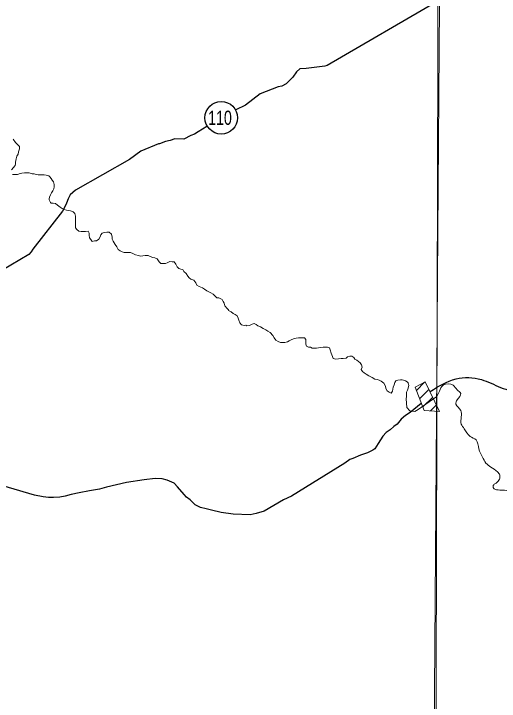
# Model space of a CAD drawing. Extents: x 553962 to 842807, y 8883888 to 9032388.
# Drawn here: x 616430 to 618828, y 8902976 to 8906368 of the extents above; entities that cross this region are included whole.
import ezdxf
from ezdxf.enums import TextEntityAlignment as Align

# ---------------------------------------------------------------- set-up
doc = ezdxf.new("R2010")
doc.units = 0
doc.header["$LTSCALE"] = 200
doc.layers.add('6', color=7, linetype='Continuous', lineweight=13)

msp = doc.modelspace()

# ---------------------------------------------------------------- linework, layer by layer
at = {"layer": '6'}
for p, q in [((618419.3, 8904510), (618459.5, 8904550.2)), ((618435.1, 8904469.2), (618480.5, 8904514.6)), ((618451, 8904428.5), (618499.1, 8904476.6)), ((618488.1, 8904409.1), (618517.7, 8904438.6))]:
    msp.add_line(p, q, dxfattribs=at)
for points in [[(618663, 8924716.1), (618558.3, 8909803.7), (618456.5, 8896026.7)], [(616426.7, 8905748.6), (616438.8, 8905733.2), (616450.9, 8905720.9), (616458, 8905713.8), (616457.9, 8905701.6), (616453.7, 8905687.3), (616451.6, 8905675.1), (616445.4, 8905664.9), (616441.2, 8905651.7), (616438.2, 8905636.4), (616439.5, 8905627.9), (616437, 8905619.4), (616419.4, 8905598.1)], [(616424.5, 8905575.4), (616435.6, 8905574.3), (616447.8, 8905574.3), (616461.1, 8905580.3), (616469.2, 8905581.7), (616483.5, 8905583.2), (616495.7, 8905584.1), (616505.6, 8905583.6), (616520.7, 8905578.7), (616530.4, 8905578.1), (616540.1, 8905575.7), (616551, 8905573.2), (616566.8, 8905573.2), (616579.5, 8905573.2), (616589.8, 8905572), (616602.6, 8905568.4), (616607.5, 8905563.1), (616614.5, 8905555.9), (616620.6, 8905547.7), (616626.6, 8905538.5), (616629.6, 8905526.2), (616630.5, 8905514), (616627.4, 8905503.8), (616623.2, 8905493.7), (616616.5, 8905485.2), (616611.7, 8905474.3), (616606.2, 8905463.3), (616604.4, 8905455.4), (616605, 8905450), (616611.1, 8905437.2), (616614.7, 8905433.6), (616624.9, 8905433.6), (616637.1, 8905432.5), (616646.2, 8905423.2), (616659.3, 8905414), (616668.4, 8905406.8), (616679.6, 8905402.6), (616689.8, 8905398.5), (616699.9, 8905397.4), (616710.1, 8905395.3), (616724.3, 8905390.1), (616732.4, 8905382.9)], [(616732.4, 8905382.9), (616735.3, 8905369.7), (616735.3, 8905359.5), (616735.2, 8905344.2), (616735, 8905325.9), (616734.9, 8905312.6), (616742, 8905304.4), (616752.1, 8905295.2), (616762.3, 8905294.1), (616773.5, 8905294.1), (616784.7, 8905294), (616796.9, 8905294.9), (616802.9, 8905285.7), (616802.8, 8905275.5), (616804.8, 8905262.3), (616810.8, 8905254.1), (616816.9, 8905244.9), (616828.1, 8905247.9), (616838.2, 8905247.8), (616850.5, 8905255.9), (616856.7, 8905268.1), (616860.8, 8905277.2), (616867, 8905285.3), (616877.2, 8905288.3), (616890.4, 8905291.3), (616900.6, 8905291.2), (616912.7, 8905279.9), (616915.7, 8905266.7), (616916.6, 8905256.5), (616921.7, 8905246.2), (616931.7, 8905229.9), (616939.8, 8905218.6), (616945.8, 8905205.3), (616954.9, 8905199.2), (616965, 8905194), (616976.2, 8905190.9), (616986.4, 8905190.8)], [(616986.4, 8905190.8), (616996.5, 8905190.7), (617006.7, 8905189.7), (617018.9, 8905185.5), (617032.1, 8905179.3), (617046.3, 8905175.1), (617056.4, 8905172), (617067.6, 8905173), (617078.8, 8905174.9), (617094.1, 8905174.8), (617103.2, 8905169.7), (617116.4, 8905165.5), (617127.6, 8905163.4), (617137.7, 8905158.2), (617148.8, 8905144.9), (617156.9, 8905136.7), (617167.1, 8905135.7), (617179.3, 8905135.6), (617188.5, 8905139.6), (617200.7, 8905146.6), (617212.9, 8905144.5), (617223.1, 8905143.4), (617231.1, 8905132.2), (617237.1, 8905118.9), (617245.2, 8905110.7), (617255.4, 8905107.6), (617265.5, 8905106.5), (617269.5, 8905097.3), (617281.7, 8905086), (617289.7, 8905073.7), (617295.8, 8905064.5), (617304.9, 8905058.4), (617319.1, 8905054.2), (617329.2, 8905040.9), (617334.2, 8905029.7), (617345.3, 8905022.4), (617361.6, 8905016.2), (617371.7, 8905010.1), (617383.8, 8905001.8), (617392.9, 8904995.7), (617404.1, 8904990.5), (617415.2, 8904984.3), (617425.3, 8904975.1), (617432.4, 8904966.9), (617442.6, 8904966.8), (617458.8, 8904958.6), (617464.8, 8904949.3), (617469.9, 8904940.1), (617472.8, 8904927.9), (617483.6, 8904913.2), (617490, 8904906.8), (617490, 8904904.7), (617503.1, 8904897.1), (617513.3, 8904888.9), (617523.5, 8904884.2), (617532.9, 8904877.9), (617539.1, 8904867), (617542.2, 8904856.1), (617546.9, 8904843.6), (617554.7, 8904834.2), (617568.8, 8904829.5), (617576.6, 8904831.1), (617581.2, 8904827.9), (617594.2, 8904829.3), (617607.5, 8904836.4)], [(617607.5, 8904836.4), (617617.7, 8904839.4), (617627.8, 8904835.2), (617635.9, 8904829.1), (617649.1, 8904822.9), (617662.3, 8904815.6), (617674.4, 8904808.4), (617684.6, 8904802.2), (617695.7, 8904795.1), (617709.9, 8904780.7), (617716.9, 8904769.4), (617725, 8904757.2), (617736.1, 8904751), (617748.3, 8904746.8), (617758.4, 8904745.8), (617769.6, 8904746.7), (617781.9, 8904749.7), (617791.1, 8904753.7), (617800.2, 8904759.7), (617812.5, 8904763.7), (617824.7, 8904767.7), (617835.9, 8904768.7), (617855.2, 8904768.6), (617865.4, 8904768.5), (617872.5, 8904761.3), (617872.4, 8904748.1), (617872.3, 8904737.9), (617876.3, 8904727.7), (617885.5, 8904723.5), (617895.6, 8904722.4), (617904.7, 8904718.3), (617914.9, 8904718.2), (617925.1, 8904718.2), (617935.3, 8904719.1), (617957.7, 8904723.1), (617967.8, 8904723), (617979, 8904724)], [(617979, 8904724), (617989.2, 8904719.8), (617993.2, 8904710.6), (617998.2, 8904693.3), (618004.1, 8904676.9), (618008.2, 8904667.7), (618020.3, 8904663.6), (618034.6, 8904665.5), (618046.8, 8904667.5), (618057, 8904667.4), (618071.2, 8904668.3), (618078.4, 8904675.4), (618089.6, 8904679.4), (618099.8, 8904679.4), (618108.9, 8904672.2), (618114.9, 8904664), (618124.1, 8904658.8), (618132.2, 8904652.7), (618140.2, 8904646.5), (618148.3, 8904635.3), (618151.3, 8904625.1), (618146.1, 8904612.9), (618153.2, 8904603.6), (618160.2, 8904596.5), (618171.4, 8904589.3), (618184.6, 8904582.1), (618199.8, 8904572.8), (618212.9, 8904564.6), (618225.1, 8904563.4), (618235.3, 8904560.3), (618245.4, 8904556.2), (618257.6, 8904545.9), (618265.6, 8904531.6), (618267.5, 8904519.4), (618274.6, 8904508.1), (618283.7, 8904500.9), (618293.8, 8904496.8), (618300, 8904505.9), (618303.1, 8904516.1), (618304.2, 8904526.3), (618309, 8904537.8), (618312.5, 8904548.5), (618317.6, 8904556.7), (618326.8, 8904561.1), (618339.4, 8904562.8), (618348.3, 8904562.8), (618355.5, 8904561.1), (618364.4, 8904557.5), (618373.3, 8904552.1), (618378.7, 8904546.7), (618380.5, 8904539.6), (618381.6, 8904536), (618378.4, 8904521.7), (618374.3, 8904511.6), (618370.2, 8904501.4), (618370.1, 8904491.2), (618369, 8904479), (618367.9, 8904468.8), (618370.7, 8904425), (618386.8, 8904409.6), (618410.9, 8904405.3), (618427, 8904416), (618519.7, 8904479.2)]]:
    msp.add_lwpolyline(points, dxfattribs=at)
for points in [[(618535.2, 8909853.3), (607574.3, 8909890.7), (607543.3, 8898835.3), (618504.2, 8898795.8)], [(618462.3, 8904551.7), (618413.4, 8904525.1), (618457.8, 8904411), (618533.6, 8904406.1)]]:
    msp.add_lwpolyline(points, close=True, dxfattribs=at)
at = {"layer": '6', "lineweight": 25}
for points in [[(618533.2, 8906436.6), (617978.2, 8906112.6), (617967, 8906109.6), (617874.3, 8906097.6), (617843.7, 8906095.6), (617826.3, 8906081.3), (617808.9, 8906055.9), (617776.2, 8906022.3), (617753.7, 8906010.2), (617735.4, 8906008.2), (617647.6, 8905973.7), (617574.1, 8905917.8), (617526.6, 8905893.4)], [(617384.3, 8905811.9), (617340.2, 8905785.8), (617322.9, 8905774.6), (617304.5, 8905767.5), (617270.8, 8905750.2), (617226, 8905750.3), (617202.5, 8905743.2), (617180.1, 8905738.2), (617149.5, 8905726), (617144.4, 8905726), (617057.7, 8905690.5), (617001.5, 8905648.8), (616735, 8905497.5), (616708.4, 8905475.2), (616698.2, 8905454.8), (616689.9, 8905434.4), (616681.7, 8905415.1), (616671.4, 8905393.7), (616524, 8905206.5), (616515.8, 8905193.3), (616504.6, 8905181.1), (616281, 8905049.1)], [(618442.8, 8904444.9), (618387.6, 8904401.3), (618365.2, 8904386.1), (618343.7, 8904367.8), (618323.2, 8904343.3), (618306.9, 8904331.1), (618288.5, 8904315.9), (618269.1, 8904302.7), (618252.7, 8904283.3), (618229.2, 8904247.7), (618212.8, 8904222.3), (618203.6, 8904215.2), (618177, 8904202), (618142.3, 8904189.8), (618104.6, 8904174.6), (618089.3, 8904169.5), (618064.8, 8904150.2), (617802.3, 8903987.7), (617762.5, 8903970.5), (617667.6, 8903914.6), (617626.8, 8903902.4), (617597.2, 8903896.4), (617513.6, 8903899.6), (617454.6, 8903907.9), (617406.7, 8903919.2), (617380.3, 8903925.3), (617352.8, 8903931.5), (617326.3, 8903944.8), (617302, 8903969.3), (617283.7, 8903982.5), (617271.5, 8903996.8), (617239, 8904033.6), (617221.8, 8904051.9), (617187.2, 8904067.3), (617162.8, 8904073.4), (617128.1, 8904074.5), (617074.1, 8904069.5), (616987.5, 8904055.4), (616887.5, 8904032.2), (616853.9, 8904022.1), (616803.9, 8904014), (616752.9, 8904003.9), (616713.2, 8903996.8), (616683.6, 8903987.7), (616658.1, 8903983.7), (616626.5, 8903981.7), (616602.1, 8903981.8), (616574.6, 8903984.9), (616532.8, 8903993.1), (616245.8, 8904077.2)]]:
    msp.add_lwpolyline(points, dxfattribs=at)
msp.add_circle((617454.9, 8905854.7), 80.3, dxfattribs=at)
msp.add_spline([(618487.4, 8904504.8), (618614.5, 8904566.7), (618739.5, 8904562.9), (618834.2, 8904525), (618944, 8904494.7), (619141, 8904464.4), (619269.8, 8904426.5), (619413.7, 8904347), (619610.7, 8904248.5), (619898.6, 8904070.5), (620175.1, 8903918.9), (620288.7, 8903884.9), (620489.5, 8903873.5), (620815.2, 8903858.3), (621019.8, 8903831.8), (621319, 8903718.2), (621610.7, 8903631.1), (621785, 8903608.3), (621841.8, 8903604.6), (621917.5, 8903551.5), (622012.2, 8903479.6), (622084.2, 8903426.5), (622194.1, 8903396.2), (622315.3, 8903388.6)], degree=3, dxfattribs=at)
at = {"layer": '6'}
msp.add_spline([(618519.7, 8904479.2), (618532.8, 8904506.8), (618550.3, 8904535.8), (618599.7, 8904535.8), (618620.1, 8904512.6), (618637.5, 8904495.1), (618620.1, 8904463.1), (618614.2, 8904442.8), (618637.5, 8904410.8), (618640.4, 8904378.8), (618640.4, 8904343.9), (618655, 8904320.7), (618684, 8904282.9), (618713.1, 8904265.4), (618727.6, 8904221.8), (618744.8, 8904180.8), (618762.3, 8904151.5), (618786.7, 8904131), (618818.9, 8904108.6), (618830.6, 8904091), (618828.7, 8904072.5), (618812.1, 8904053), (618800.4, 8904044.2), (618800.4, 8904026.6), (618815, 8904019.8), (618846.2, 8904017.8), (618874.5, 8904011), (618881.3, 8904002.2), (618885.2, 8903978.8), (618887.2, 8903945.6), (618897, 8903929), (618916.5, 8903901.7), (618940.9, 8903858.8), (618951.6, 8903826.6), (618952.6, 8903806.1), (618939.9, 8903788.6), (618938.9, 8903768.1), (618943.8, 8903752.4), (618951.6, 8903737.8), (618964.3, 8903721.2), (618988.7, 8903717.3), (619019.9, 8903722.2), (619047.2, 8903715.4), (619070.6, 8903701.7), (619085.3, 8903685.1), (619103.8, 8903681.2), (619110.6, 8903673.4), (619111.6, 8903661.7), (619127.2, 8903649.3), (619137, 8903630.8), (619146.7, 8903616.1), (619152.6, 8903596.6), (619164.3, 8903581.9), (619184.8, 8903573.2), (619214.1, 8903563.4)], degree=3, dxfattribs=at)

# ---------------------------------------------------------------- texts
at = {"layer": '6', "width": 0.75}
msp.add_text('110', height=70, dxfattribs=at).set_placement((617448.6, 8905820), align=Align.CENTER)

doc.saveas('drawing.dxf')
